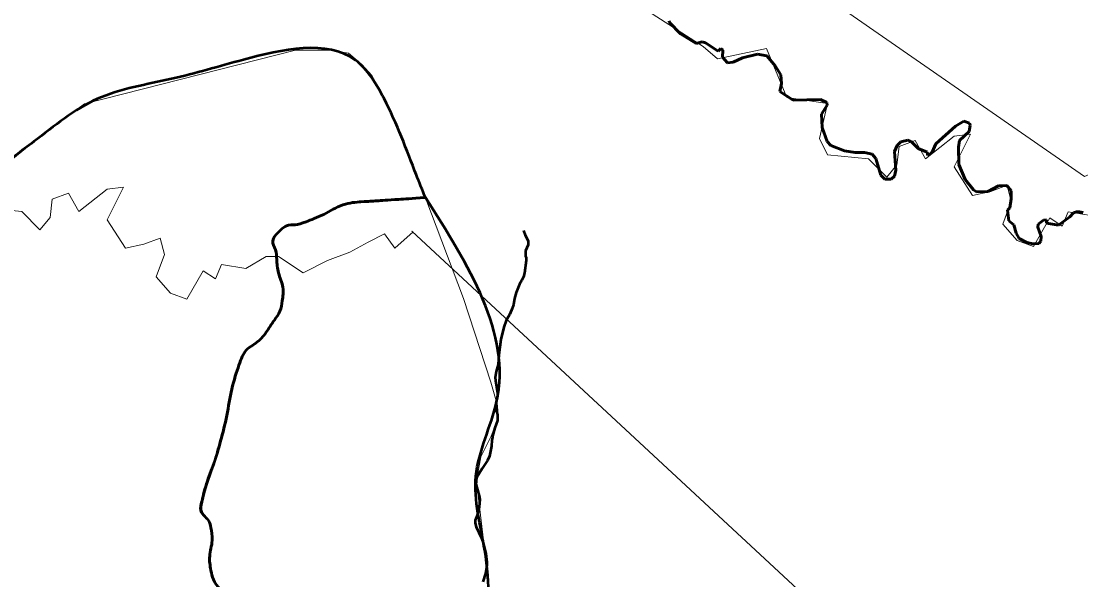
# Model space of a CAD drawing. Extents: x 553962 to 842807, y 8883888 to 9032388.
# Drawn here: x 816019 to 817746, y 9017342 to 9018252 of the extents above; entities that cross this region are included whole.
import ezdxf

# ---------------------------------------------------------------- set-up
doc = ezdxf.new("R2010")
doc.units = 0
doc.header["$LTSCALE"] = 200
doc.linetypes.add('LONG_DASH_SHORT_DASH', pattern=[9.9, 6, -1.2, 1.5, -1.2])
doc.layers.add('1', color=7, linetype='Continuous', lineweight=13)

msp = doc.modelspace()

# ---------------------------------------------------------------- linework, layer by layer
at = {"layer": '1'}
for points in [[(805714.2, 9022666.7), (806110.1, 9021636.8), (807364.8, 9022244.8), (807810.2, 9022133.4), (808186.1, 9021562.4), (809648.7, 9020874), (810343.6, 9020141.8), (810858.7, 9019348), (812313.8, 9019043.1), (812759.2, 9018597.4), (813845, 9017539), (814276.5, 9018639.2), (815941.8, 9018876.3), (816888.3, 9018597.7), (817751.4, 9017998.9), (818485.3, 9018318.9), (819268.6, 9019252.3), (819630.6, 9019377.7), (820437.9, 9019099.1), (821334.5, 9020810.2)], [(817476, 9018057.6), (817449.4, 9018047.7), (817446.1, 9018017.7), (817429.5, 9017997.8), (817399.6, 9018027.7), (817333.1, 9018034.3), (817319.8, 9018060.9), (817333.1, 9018117.5), (817266.7, 9018127.4), (817233.5, 9018207.2), (817153.7, 9018190.6), (817130.5, 9018210.5), (817047.4, 9018263.7), (816984.3, 9018323.5), (817007.6, 9018363.4), (816924.5, 9018429.9), (816801.6, 9018526.3), (816701.9, 9018632.6), (816325.6, 9018742.2), (816225.9, 9018755.5), (816096.3, 9018752.2), (815953.5, 9018755.5)], [(815981.3, 9018008.2), (816050.1, 9018063.8), (816122.1, 9018117), (816466.2, 9018204.8), (816521, 9018204.8), (816552.6, 9018199.8), (816574.2, 9018181.5), (816590.5, 9018163.5), (816607.8, 9018132), (816643.7, 9018048.7), (816678.6, 9017962.4), (816739.7, 9017800), (816784.4, 9017663.8), (816795.1, 9017626), (816796.5, 9017605.8), (816784.9, 9017575.9), (816768.3, 9017542.6), (816763.3, 9017516), (816761.5, 9017496.5), (816765.3, 9017466), (816774.7, 9017387.6), (816778.2, 9017339.8), (816800.8, 9017129.2), (816808.5, 9017098.4)], [(817765, 9017934.6), (817725.1, 9017941.3), (817715.2, 9017918), (817695.2, 9017931.3), (817668.7, 9017884.8), (817642.1, 9017894.8), (817618.8, 9017921.3), (817632.1, 9017957.9), (817625.5, 9017984.5), (817598.9, 9017974.5), (817569, 9017967.9), (817539.1, 9018014.4), (817565.7, 9018067.6), (817539.1, 9018064.3), (817492.6, 9018027.7), (817476, 9018057.6)], [(816096.4, 9017971.8), (816069.8, 9017961.8), (816066.5, 9017931.9), (816049.8, 9017911.9), (816020, 9017941.8), (815953.5, 9017948.5)], [(817616.9, 9017018.2), (816655.5, 9017909.7), (816657.8, 9017908.6), (816627.9, 9017882), (816611.3, 9017905.3), (816584.7, 9017892), (816554.8, 9017875.4), (816518.3, 9017862.1), (816478.4, 9017842.1), (816438.5, 9017868.7), (816418.6, 9017868.7), (816385.4, 9017848.8), (816345.5, 9017855.4), (816335.6, 9017832.2), (816315.6, 9017845.5), (816289, 9017798.9), (816262.5, 9017808.9), (816239.2, 9017835.5), (816252.5, 9017872), (816245.9, 9017898.6), (816219.3, 9017888.7), (816189.4, 9017882), (816159.5, 9017928.5), (816186.1, 9017981.7), (816159.5, 9017978.4), (816113, 9017941.8), (816096.4, 9017971.8)]]:
    msp.add_lwpolyline(points, dxfattribs=at)
at = {"layer": '1', "linetype": 'LONG_DASH_SHORT_DASH', "lineweight": 60}
for points in [[(817075.2, 9018252.4), (817075.4, 9018249.8), (817093.6, 9018231.4), (817118.7, 9018215.5), (817128.8, 9018218.1), (817134.2, 9018216.4), (817155, 9018202.7), (817159.2, 9018207.3), (817162.5, 9018204.6), (817161.6, 9018193.2), (817170.2, 9018184), (817179.2, 9018185.1), (817194.5, 9018192.1), (817219, 9018197.9), (817234.2, 9018195.4), (817247.5, 9018179), (817256.9, 9018164.5), (817258.1, 9018150.4), (817255.4, 9018137.1), (817276.7, 9018123.2), (817321.5, 9018124.2), (817331.7, 9018119.2), (817332.3, 9018115.1), (817322.9, 9018100.6), (817324.3, 9018078.5), (817332.1, 9018055.8), (817338.4, 9018049.5), (817360.8, 9018040.9), (817378, 9018037.8), (817393.3, 9018038.2), (817405.5, 9018035), (817411.8, 9018028.3), (817419.9, 9018001.2), (817426.3, 9017994.6), (817436.5, 9017994.6), (817442, 9017999.6), (817444, 9018009), (817442, 9018039.5), (817446.3, 9018049.3), (817452.6, 9018055.2), (817464, 9018057.9), (817469.4, 9018055.6), (817480.8, 9018044.6), (817495.5, 9018038.6), (817496.3, 9018033.1), (817503.4, 9018038.6), (817509.3, 9018051.9), (817541.2, 9018080.8), (817554.8, 9018088.8), (817564, 9018085.6), (817565.3, 9018082.2), (817563.6, 9018071.9), (817547.8, 9018057.6), (817546.2, 9018046.6), (817547, 9018018.5), (817557, 9017994.1), (817570.7, 9017977.2), (817575.8, 9017974.1), (817594.2, 9017974.5), (817611.5, 9017983.4), (817624.9, 9017984.3), (817632.2, 9017975.5), (817632.2, 9017962.4), (817630, 9017947.7), (817625.9, 9017943.9), (817628.3, 9017926.7), (817636.3, 9017920), (817640.3, 9017906.5), (817645.1, 9017897.9)], [(817075.2, 9018252.4), (817075.4, 9018249.8), (817093.6, 9018231.4), (817118.7, 9018215.5), (817128.8, 9018218.1), (817134.2, 9018216.4), (817155, 9018202.7), (817159.2, 9018207.3), (817162.5, 9018204.6), (817161.6, 9018193.2), (817170.2, 9018184), (817179.2, 9018185.1), (817194.5, 9018192.1), (817219, 9018197.9), (817234.2, 9018195.4), (817247.5, 9018179), (817256.9, 9018164.5), (817258.1, 9018150.4), (817255.4, 9018137.1), (817276.7, 9018123.2), (817321.5, 9018124.2), (817331.7, 9018119.2), (817332.3, 9018115.1), (817322.9, 9018100.6), (817324.3, 9018078.5), (817332.1, 9018055.8), (817338.4, 9018049.5), (817360.8, 9018040.9), (817378, 9018037.8), (817393.3, 9018038.2), (817405.5, 9018035), (817411.8, 9018028.3), (817419.9, 9018001.2), (817426.3, 9017994.6), (817436.5, 9017994.6), (817442, 9017999.6), (817444, 9018009), (817442, 9018039.5), (817446.3, 9018049.3), (817452.6, 9018055.2), (817464, 9018057.9), (817469.4, 9018055.6), (817480.8, 9018044.6), (817495.5, 9018038.6), (817496.3, 9018033.1), (817503.4, 9018038.6), (817509.3, 9018051.9), (817541.2, 9018080.8), (817554.8, 9018088.8), (817564, 9018085.6), (817565.3, 9018082.2), (817563.6, 9018071.9), (817547.8, 9018057.6), (817546.2, 9018046.6), (817547, 9018018.5), (817557, 9017994.1), (817570.7, 9017977.2), (817575.8, 9017974.1), (817594.2, 9017974.5), (817611.5, 9017983.4), (817624.9, 9017984.3), (817632.2, 9017975.5), (817632.2, 9017962.4), (817630, 9017947.7), (817625.9, 9017943.9), (817628.3, 9017926.7), (817636.3, 9017920), (817640.3, 9017906.5), (817645.1, 9017897.9)], [(817645.1, 9017897.9), (817657.5, 9017891.5), (817657.5, 9017891.5), (817668.2, 9017889.3), (817677, 9017889.9), (817680.7, 9017893.6), (817681.1, 9017901.1), (817675.7, 9017916.5), (817676.2, 9017921.4), (817685, 9017927.7), (817689.7, 9017928.5), (817689.7, 9017923), (817709.5, 9017919.7), (817727.8, 9017933.2), (817733.5, 9017939.8), (817740.3, 9017941.6), (817749.7, 9017940)], [(817645.1, 9017897.9), (817657.5, 9017891.5), (817657.5, 9017891.5), (817668.2, 9017889.3), (817677, 9017889.9), (817680.7, 9017893.6), (817681.1, 9017901.1), (817675.7, 9017916.5), (817676.2, 9017921.4), (817685, 9017927.7), (817689.7, 9017928.5), (817689.7, 9017923), (817709.5, 9017919.7), (817727.8, 9017933.2), (817733.5, 9017939.8), (817740.3, 9017941.6), (817749.7, 9017940)], [(817645.1, 9017897.9), (817657.5, 9017891.5), (817657.5, 9017891.5), (817668.2, 9017889.3), (817677, 9017889.9), (817680.7, 9017893.6), (817681.1, 9017901.1), (817675.7, 9017916.5), (817676.2, 9017921.4), (817685, 9017927.7), (817689.7, 9017928.5), (817689.7, 9017923), (817709.5, 9017919.7), (817727.8, 9017933.2), (817733.5, 9017939.8), (817740.3, 9017941.6), (817749.7, 9017940)], [(817645.1, 9017897.9), (817657.5, 9017891.5), (817657.5, 9017891.5), (817668.2, 9017889.3), (817677, 9017889.9), (817680.7, 9017893.6), (817681.1, 9017901.1), (817675.7, 9017916.5), (817676.2, 9017921.4), (817685, 9017927.7), (817689.7, 9017928.5), (817689.7, 9017923), (817709.5, 9017919.7), (817727.8, 9017933.2), (817733.5, 9017939.8), (817740.3, 9017941.6), (817749.7, 9017940)]]:
    msp.add_lwpolyline(points, dxfattribs=at)
at = {"layer": '1', "lineweight": 53}
msp.add_lwpolyline([(816837.8, 9017910.8), (816840.2, 9017903.4), (816843.7, 9017897.2), (816845, 9017893.5), (816845, 9017887.7), (816840.6, 9017877.7), (816840.6, 9017871.4), (816841, 9017869.2), (816842.1, 9017866.5), (816842.2, 9017862.1), (816839, 9017841.3), (816837.6, 9017835.5), (816835, 9017829.9), (816831.2, 9017823.8), (816825.7, 9017809.8), (816823.2, 9017800), (816821.2, 9017789.8), (816819.3, 9017784), (816815.2, 9017774.5), (816809.5, 9017764.3), (816805.5, 9017753.7), (816800.5, 9017733.7), (816797.3, 9017708.2), (816796.3, 9017692.9), (816793.3, 9017681.2), (816791.7, 9017671.4), (816791.8, 9017666.6), (816795.5, 9017645.8), (816795.4, 9017641.5), (816793, 9017631.3), (816792.5, 9017625.1), (816792.8, 9017618.8), (816794.3, 9017615.2), (816795.4, 9017610.9), (816795.1, 9017601.4), (816791.1, 9017589.4), (816787.3, 9017575.8), (816787.2, 9017574), (816786.1, 9017569.5), (816785.3, 9017559.9), (816782.4, 9017543.2), (816778.8, 9017536.6), (816770.1, 9017523.4), (816761.5, 9017509.3), (816760.4, 9017505.7), (816759.7, 9017498.2), (816765.3, 9017478.6), (816766.3, 9017472.7), (816765.3, 9017461.2), (816764.2, 9017454.8), (816762.1, 9017447.2), (816758.9, 9017439.2), (816759, 9017434.5), (816760.5, 9017428.5), (816768.6, 9017411), (816771.9, 9017402.2), (816776.1, 9017385.1), (816777.8, 9017370.7), (816778, 9017365.5), (816775.5, 9017352.4), (816771.6, 9017338.8)], dxfattribs=at)
msp.add_lwpolyline([(816837.8, 9017910.8), (816840.2, 9017903.4), (816843.7, 9017897.2), (816845, 9017893.5), (816845, 9017887.7), (816840.6, 9017877.7), (816840.6, 9017871.4), (816841, 9017869.2), (816842.1, 9017866.5), (816842.2, 9017862.1), (816839, 9017841.3), (816837.6, 9017835.5), (816835, 9017829.9), (816831.2, 9017823.8), (816825.7, 9017809.8), (816823.2, 9017800), (816821.2, 9017789.8), (816819.3, 9017784), (816815.2, 9017774.5), (816809.5, 9017764.3), (816805.5, 9017753.7), (816800.5, 9017733.7), (816797.3, 9017708.2), (816796.3, 9017692.9), (816793.3, 9017681.2), (816791.7, 9017671.4), (816791.8, 9017666.6), (816795.5, 9017645.8), (816795.4, 9017641.5), (816793, 9017631.3), (816792.5, 9017625.1), (816792.8, 9017618.8), (816794.3, 9017615.2), (816795.4, 9017610.9), (816795.1, 9017601.4), (816791.1, 9017589.4), (816787.3, 9017575.8), (816787.2, 9017574), (816786.1, 9017569.5), (816785.3, 9017559.9), (816782.4, 9017543.2), (816778.8, 9017536.6), (816770.1, 9017523.4), (816761.5, 9017509.3), (816760.4, 9017505.7), (816759.7, 9017498.2), (816765.3, 9017478.6), (816766.3, 9017472.7), (816765.3, 9017461.2), (816764.2, 9017454.8), (816762.1, 9017447.2), (816758.9, 9017439.2), (816759, 9017434.5), (816760.5, 9017428.5), (816768.6, 9017411), (816771.9, 9017402.2), (816776.1, 9017385.1), (816777.8, 9017370.7), (816778, 9017365.5), (816775.5, 9017352.4), (816771.6, 9017338.8)], dxfattribs=at)
at = {"layer": '1', "lineweight": 25}
msp.add_lwpolyline([(816837.8, 9017910.8), (816840.2, 9017903.4), (816843.7, 9017897.2), (816845, 9017893.5), (816845, 9017887.7), (816840.6, 9017877.7), (816840.6, 9017871.4), (816841, 9017869.2), (816842.1, 9017866.5), (816842.2, 9017862.1), (816839, 9017841.3), (816837.6, 9017835.5), (816835, 9017829.9), (816831.2, 9017823.8), (816825.7, 9017809.8), (816823.2, 9017800), (816821.2, 9017789.8), (816819.3, 9017784), (816815.2, 9017774.5), (816809.5, 9017764.3), (816805.5, 9017753.7), (816800.5, 9017733.7), (816797.3, 9017708.2), (816796.3, 9017692.9), (816793.3, 9017681.2), (816791.7, 9017671.4), (816791.8, 9017666.6), (816795.5, 9017645.8), (816795.4, 9017641.5), (816793, 9017631.3), (816792.5, 9017625.1), (816792.8, 9017618.8), (816794.3, 9017615.2), (816795.4, 9017610.9), (816795.1, 9017601.4), (816791.1, 9017589.4), (816787.3, 9017575.8), (816787.2, 9017574), (816786.1, 9017569.5), (816785.3, 9017559.9), (816782.4, 9017543.2), (816778.8, 9017536.6), (816770.1, 9017523.4), (816761.5, 9017509.3), (816760.4, 9017505.7), (816759.7, 9017498.2), (816765.3, 9017478.6), (816766.3, 9017472.7), (816765.3, 9017461.2), (816764.2, 9017454.8), (816762.1, 9017447.2), (816758.9, 9017439.2), (816759, 9017434.5), (816760.5, 9017428.5), (816768.6, 9017411), (816771.9, 9017402.2), (816776.1, 9017385.1), (816777.8, 9017370.7), (816778, 9017365.5), (816775.5, 9017352.4), (816771.6, 9017338.8)], dxfattribs=at)
msp.add_lwpolyline([(816837.8, 9017910.8), (816840.2, 9017903.4), (816843.7, 9017897.2), (816845, 9017893.5), (816845, 9017887.7), (816840.6, 9017877.7), (816840.6, 9017871.4), (816841, 9017869.2), (816842.1, 9017866.5), (816842.2, 9017862.1), (816839, 9017841.3), (816837.6, 9017835.5), (816835, 9017829.9), (816831.2, 9017823.8), (816825.7, 9017809.8), (816823.2, 9017800), (816821.2, 9017789.8), (816819.3, 9017784), (816815.2, 9017774.5), (816809.5, 9017764.3), (816805.5, 9017753.7), (816800.5, 9017733.7), (816797.3, 9017708.2), (816796.3, 9017692.9), (816793.3, 9017681.2), (816791.7, 9017671.4), (816791.8, 9017666.6), (816795.5, 9017645.8), (816795.4, 9017641.5), (816793, 9017631.3), (816792.5, 9017625.1), (816792.8, 9017618.8), (816794.3, 9017615.2), (816795.4, 9017610.9), (816795.1, 9017601.4), (816791.1, 9017589.4), (816787.3, 9017575.8), (816787.2, 9017574), (816786.1, 9017569.5), (816785.3, 9017559.9), (816782.4, 9017543.2), (816778.8, 9017536.6), (816770.1, 9017523.4), (816761.5, 9017509.3), (816760.4, 9017505.7), (816759.7, 9017498.2), (816765.3, 9017478.6), (816766.3, 9017472.7), (816765.3, 9017461.2), (816764.2, 9017454.8), (816762.1, 9017447.2), (816758.9, 9017439.2), (816759, 9017434.5), (816760.5, 9017428.5), (816768.6, 9017411), (816771.9, 9017402.2), (816776.1, 9017385.1), (816777.8, 9017370.7), (816778, 9017365.5), (816775.5, 9017352.4), (816771.6, 9017338.8)], dxfattribs=at)
at = {"layer": '1', "lineweight": 53}
for points in [[(816677.7, 9017964.7), (816663.3, 9018000.9), (816610.5, 9018125.7), (816563.8, 9018188.2), (816381.6, 9018189), (816264.3, 9018157.7), (816143.1, 9018125.1), (816039.6, 9018055.6), (815982, 9018008.8), (815896.1, 9017903.6), (815802.7, 9017827.7), (815746.6, 9017791.3)], [(816677.7, 9017964.7), (816663.3, 9018000.9), (816610.5, 9018125.7), (816563.8, 9018188.2), (816381.6, 9018189), (816264.3, 9018157.7), (816143.1, 9018125.1), (816039.6, 9018055.6), (815982, 9018008.8), (815896.1, 9017903.6), (815802.7, 9017827.7), (815746.6, 9017791.3)], [(816801, 9017128.7), (816786.6, 9017230.2), (816774.5, 9017389.9), (816760, 9017510.8), (816793.8, 9017631.7), (816677.7, 9017964.7)], [(816801, 9017128.7), (816786.6, 9017230.2), (816774.5, 9017389.9), (816760, 9017510.8), (816793.8, 9017631.7), (816677.7, 9017964.7)]]:
    msp.add_spline(points, degree=3, dxfattribs=at)
for points in [[(816394.7, 9017272.8), (816380.8, 9017302.5), (816333.9, 9017326.9), (816328.1, 9017359), (816324.4, 9017379.7), (816332.4, 9017406.9), (816328.1, 9017428.4), (816325.7, 9017440.5), (816309.7, 9017451.8), (816312.4, 9017464.2), (816320, 9017498.3), (816334.5, 9017532.8), (816343.8, 9017567.2), (816355.1, 9017609.2), (816360.9, 9017653.2), (816375.1, 9017694.8), (816383, 9017717.9), (816408.4, 9017730), (816422.1, 9017750.8), (816431.5, 9017765), (816442, 9017779.1), (816444.5, 9017795.5), (816448, 9017818.5), (816436.9, 9017841.8), (816435.6, 9017864.9), (816434.8, 9017879), (816425.5, 9017894.7), (816437.8, 9017907.4), (816451, 9017921.2), (816466, 9017919), (816480.3, 9017924.2), (816512.4, 9017935.8), (816542.7, 9017955.5), (816576.6, 9017957.8), (816587.8, 9017958.6), (816599, 9017959.3), (816610.2, 9017960), (816632.5, 9017961.5), (816654.9, 9017963), (816677.3, 9017964.5)], [(816394.7, 9017272.8), (816380.8, 9017302.5), (816333.9, 9017326.9), (816328.1, 9017359), (816324.4, 9017379.7), (816332.4, 9017406.9), (816328.1, 9017428.4), (816325.7, 9017440.5), (816309.7, 9017451.8), (816312.4, 9017464.2), (816320, 9017498.3), (816334.5, 9017532.8), (816343.8, 9017567.2), (816355.1, 9017609.2), (816360.9, 9017653.2), (816375.1, 9017694.8), (816383, 9017717.9), (816408.4, 9017730), (816422.1, 9017750.8), (816431.5, 9017765), (816442, 9017779.1), (816444.5, 9017795.5), (816448, 9017818.5), (816436.9, 9017841.8), (816435.6, 9017864.9), (816434.8, 9017879), (816425.5, 9017894.7), (816437.8, 9017907.4), (816451, 9017921.2), (816466, 9017919), (816480.3, 9017924.2), (816512.4, 9017935.8), (816542.7, 9017955.5), (816576.6, 9017957.8), (816587.8, 9017958.6), (816599, 9017959.3), (816610.2, 9017960), (816632.5, 9017961.5), (816654.9, 9017963), (816677.3, 9017964.5)], [(816677.3, 9017964.5), (816654.9, 9017963), (816632.5, 9017961.5), (816610.2, 9017960), (816599, 9017959.3), (816587.8, 9017958.6), (816576.6, 9017957.8), (816542.7, 9017955.5), (816512.4, 9017935.8), (816480.3, 9017924.2), (816466, 9017919), (816451, 9017921.2), (816437.8, 9017907.4), (816425.5, 9017894.7), (816434.8, 9017879), (816435.6, 9017864.9), (816436.9, 9017841.8), (816448, 9017818.5), (816444.5, 9017795.5), (816442, 9017779.1), (816431.5, 9017765), (816422.1, 9017750.8), (816408.4, 9017730), (816383, 9017717.9), (816375.1, 9017694.8), (816360.9, 9017653.2), (816355.1, 9017609.2), (816343.8, 9017567.2), (816334.5, 9017532.8), (816320, 9017498.3), (816312.4, 9017464.2)], [(816677.3, 9017964.5), (816654.9, 9017963), (816632.5, 9017961.5), (816610.2, 9017960), (816599, 9017959.3), (816587.8, 9017958.6), (816576.6, 9017957.8), (816542.7, 9017955.5), (816512.4, 9017935.8), (816480.3, 9017924.2), (816466, 9017919), (816451, 9017921.2), (816437.8, 9017907.4), (816425.5, 9017894.7), (816434.8, 9017879), (816435.6, 9017864.9), (816436.9, 9017841.8), (816448, 9017818.5), (816444.5, 9017795.5), (816442, 9017779.1), (816431.5, 9017765), (816422.1, 9017750.8), (816408.4, 9017730), (816383, 9017717.9), (816375.1, 9017694.8), (816360.9, 9017653.2), (816355.1, 9017609.2), (816343.8, 9017567.2), (816334.5, 9017532.8), (816320, 9017498.3), (816312.4, 9017464.2)], [(816312.4, 9017464.2), (816309.7, 9017451.8), (816325.7, 9017440.5), (816328.1, 9017428.4), (816332.4, 9017406.9), (816324.4, 9017379.7), (816328.1, 9017359), (816333.9, 9017326.9), (816380.8, 9017302.5), (816394.7, 9017272.8)], [(816312.4, 9017464.2), (816309.7, 9017451.8), (816325.7, 9017440.5), (816328.1, 9017428.4), (816332.4, 9017406.9), (816324.4, 9017379.7), (816328.1, 9017359), (816333.9, 9017326.9), (816380.8, 9017302.5), (816394.7, 9017272.8)]]:
    msp.add_open_spline(points, degree=3, dxfattribs=at)

doc.saveas('drawing.dxf')
